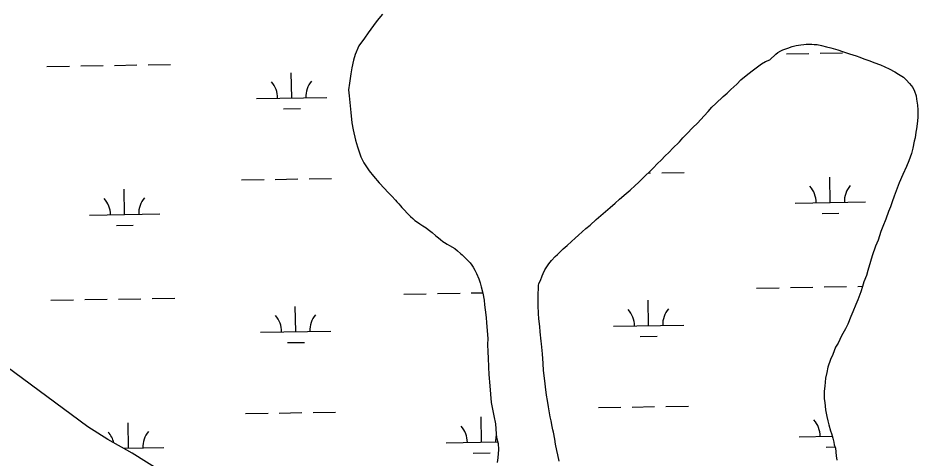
# Model space of a CAD drawing. Extents: x 3887375 to 3925618, y 296674 to 322633.
# Drawn here: x 3895306 to 3896586, y 315872 to 316499 of the extents above; entities that cross this region are included whole.
import ezdxf

# ---------------------------------------------------------------- set-up
doc = ezdxf.new("R2010")
doc.units = 0
doc.layers.add('V-TOPO-SHOR', color=7, linetype='Continuous')
doc.layers.add('V-WETL-SWMP', color=7, linetype='Continuous')

msp = doc.modelspace()

# ---------------------------------------------------------------- linework, layer by layer
at = {"layer": 'V-TOPO-SHOR'}
for points in [[(3895824.3, 316504.3), (3895816.8, 316495.2), (3895811.5, 316488.3), (3895803.7, 316477.4), (3895798.4, 316470.1), (3895790.5, 316458.9), (3895785.2, 316446.8), (3895782.9, 316438.5), (3895780.6, 316427.6), (3895779.2, 316419.3), (3895777.2, 316406.2), (3895776.1, 316396.7), (3895776.9, 316387.9), (3895778, 316378.4), (3895779.3, 316364.3), (3895780.6, 316349.6), (3895782.6, 316339.7), (3895785.7, 316325), (3895788.6, 316315.2), (3895793.3, 316301.3), (3895797.8, 316292.4), (3895805.2, 316281), (3895811.2, 316273.8), (3895819.4, 316264.2), (3895827.2, 316256.1), (3895831.7, 316250.9), (3895837.4, 316245), (3895842.5, 316239.4), (3895844.6, 316237.2), (3895847.6, 316234.1), (3895849.7, 316231.6), (3895851.8, 316229.2), (3895855.5, 316225.1), (3895859.1, 316221.1), (3895861.5, 316218.6), (3895864.2, 316216.1), (3895867.2, 316213.3), (3895870.2, 316210.5), (3895873.9, 316208.3), (3895877.5, 316205.8), (3895881.7, 316203)], [(3896081.4, 316170), (3896086.7, 316175.1), (3896093.2, 316180.8), (3896098.1, 316185.3), (3896103.1, 316189.5), (3896108.4, 316194.3), (3896113.6, 316198.9), (3896119.5, 316203.7), (3896128.2, 316211.8), (3896134.7, 316217.5), (3896148.1, 316228.9), (3896154.9, 316235.2), (3896161.4, 316240.9), (3896170.7, 316248.8), (3896176.3, 316253.6), (3896183.7, 316260.5), (3896188.1, 316264.7), (3896194.3, 316270.7), (3896198.6, 316274.9), (3896203.3, 316279.5), (3896210.1, 316286.1), (3896214.5, 316290.6), (3896221.3, 316297.2), (3896225.4, 316301.8), (3896232.2, 316308.4), (3896236.8, 316312.9), (3896246.5, 316322.5), (3896251.5, 316328.3), (3896257.1, 316334), (3896265.8, 316342.7), (3896272, 316349.1), (3896281.6, 316359.3), (3896287.5, 316365.6), (3896292.8, 316371.7), (3896298.1, 316377.1), (3896308.7, 316387), (3896314.5, 316391.8), (3896319.8, 316397), (3896328.2, 316404.8), (3896333.8, 316410.5), (3896343.7, 316418.9), (3896351.8, 316424.9), (3896363.2, 316433.6), (3896368.8, 316436.9), (3896375.2, 316439.2), (3896383.6, 316447.4), (3896386.4, 316449.5), (3896390.7, 316452.2), (3896393.8, 316453.6), (3896400.9, 316456), (3896407, 316458), (3896412.6, 316459.5), (3896419.3, 316460.6), (3896423.6, 316461.1), (3896426.7, 316461.4), (3896431.6, 316461.6), (3896434.9, 316461.3), (3896438.3, 316461.2), (3896442.3, 316460.8), (3896448.7, 316459.5), (3896455.7, 316457.9), (3896461.8, 316456.3), (3896471.8, 316453.4), (3896478.5, 316451.1), (3896488.3, 316447.9), (3896497.7, 316444.7), (3896503.2, 316442.8), (3896508.9, 316440.5), (3896517.2, 316437.7), (3896523.2, 316435.4), (3896532.4, 316431.9), (3896538.8, 316429.1), (3896544.8, 316426.2), (3896553, 316422.1), (3896557.9, 316418.7), (3896565.1, 316414.3), (3896569.1, 316410.6), (3896573.9, 316405.3), (3896578.4, 316399.7), (3896580.7, 316394.8), (3896583.1, 316388), (3896583.9, 316383.4), (3896585.3, 316374.5), (3896585.8, 316368.1), (3896585.7, 316358), (3896585.3, 316351.9), (3896583.6, 316340.9), (3896582.9, 316336), (3896581.6, 316328.4), (3896580.6, 316323.2), (3896578.6, 316313.4), (3896576.6, 316306.1), (3896572.8, 316295.2), (3896569.6, 316287.3), (3896564.5, 316276), (3896559.2, 316264.2), (3896556.3, 316256.6), (3896551.8, 316245), (3896549.2, 316237.1), (3896546.7, 316230.1), (3896543.8, 316223.1)], [(3896543.8, 316223.1), (3896540, 316212.5), (3896535.9, 316202.1), (3896533, 316194.8), (3896529.1, 316182.3), (3896525.3, 316173.8), (3896520.8, 316160.4), (3896518.3, 316151.9), (3896514.7, 316139.4), (3896512.8, 316132.4), (3896508.9, 316123.3), (3896506.7, 316116.6), (3896504.4, 316109), (3896500.3, 316097.7), (3896497.4, 316091.1), (3896493.3, 316080.7), (3896490.4, 316073.7), (3896486, 316063.1), (3896482.5, 316056.4), (3896477.2, 316046.1), (3896472.1, 316036.1), (3896468.7, 316030), (3896464.5, 316019.7), (3896461.6, 316012.4), (3896457.8, 316001.7), (3896456.2, 315994.1), (3896454.5, 315986.2), (3896453.1, 315974.9), (3896452.4, 315967.5), (3896452.5, 315956.5), (3896453.4, 315951.3), (3896454.4, 315940.9), (3896456.1, 315931.4), (3896457.5, 315925.2), (3896459, 315919.7), (3896461.6, 315911.1), (3896462.8, 315907.4), (3896464.8, 315900.7), (3896466, 315895.1), (3896466.8, 315891.1), (3896468.3, 315886.5), (3896469.6, 315875.5), (3896470.5, 315869.4)], [(3895881.7, 316203), (3895886.3, 316199.9), (3895889, 316197.7), (3895894.7, 316193.3), (3895899.9, 316188.9), (3895903.8, 316185.8), (3895906.5, 316183.3), (3895909.8, 316180.8), (3895912.6, 316179), (3895916.2, 316176.8), (3895919.5, 316174.9), (3895927.1, 316170.5), (3895930.7, 316167.4), (3895935, 316163.6), (3895937.7, 316161.4), (3895941, 316158.3), (3895943.4, 316155.8), (3895946.7, 316152.4), (3895948.8, 316150.3), (3895951.2, 316146.9), (3895953, 316144.1), (3895955.7, 316139.7), (3895958.1, 316135.1), (3895961, 316127.4), (3895963.1, 316121.9), (3895964.5, 316116.1), (3895966.8, 316107.1), (3895968.8, 316097.3), (3895969.3, 316090.3), (3895970.1, 316083.2), (3895971.5, 316072.5), (3895972, 316064.9), (3895973, 316053.8), (3895973.8, 316041.9), (3895973.7, 316034.5), (3895974.1, 316023.2), (3895974.3, 316015)], [(3896067.6, 315909.2), (3896066.7, 315912.6), (3896065.5, 315917.2), (3896064.1, 315925.5), (3896062.7, 315931), (3896061.3, 315939.6), (3896060.2, 315945.1), (3896058.8, 315954.3), (3896057.4, 315961.7), (3896056, 315973.7), (3896055.2, 315982.5), (3896053.3, 315997), (3896052.9, 316006.8), (3896051.8, 316020.5), (3896050.2, 316034.9), (3896049.7, 316038.9), (3896048.3, 316051.8), (3896047.9, 316059.8), (3896046.5, 316070.5), (3896046.3, 316078.1), (3896045.6, 316089.5), (3896045.4, 316100.5), (3896045.5, 316106.6), (3896045.9, 316113.3), (3896046.3, 316117.9), (3896046.7, 316121), (3896048.9, 316125.2), (3896051.1, 316131.6), (3896052.7, 316135.2), (3896055.2, 316140.1), (3896059, 316145.9), (3896060.9, 316148.9), (3896064.6, 316153.7), (3896069.9, 316159.1), (3896073, 316162.2), (3896078, 316167), (3896081.4, 316170)], [(3895974.3, 316015), (3895975, 316001.5), (3895975.4, 315991.4), (3895976.7, 315975.1), (3895977.8, 315963.5), (3895978.8, 315951.6), (3895982.5, 315932.5), (3895984.8, 315921.2), (3895985.8, 315906.8), (3895986.3, 315901.6), (3895988.6, 315893), (3895989.1, 315884.4), (3895988.3, 315872.5), (3895987.3, 315865.8)], [(3895999.8, 315531.6), (3895963.2, 315548.7), (3895906.6, 315578.2), (3895784.8, 315669.4), (3895669.7, 315753.2), (3895628.6, 315778.6), (3895609.3, 315792.1), (3895582.3, 315809.6), (3895549, 315829.6), (3895512.7, 315851.2), (3895468, 315879.3), (3895433.7, 315898.9), (3895405, 315916.8), (3895276.9, 316011.1)], [(3896075.5, 315868.1), (3896073.5, 315877), (3896072.4, 315882.9), (3896070.4, 315892.1), (3896069.2, 315899.1), (3896067.6, 315909.2)]]:
    msp.add_lwpolyline(points, dxfattribs=at)
at = {"layer": 'V-WETL-SWMP'}
for p, q in [((3896398.6, 316447.7), (3896430.6, 316448.3)), ((3896446.6, 316448.5), (3896478.6, 316449.1)), ((3895347, 316429.7), (3895379, 316430.2)), ((3895395, 316430.5), (3895427, 316431)), ((3895443, 316431.3), (3895475, 316431.9)), ((3895490.9, 316432.1), (3895522.9, 316432.7)), ((3895695.1, 316384.9), (3895694.5, 316420.9)), ((3895645.1, 316384), (3895745.1, 316385.8)), ((3895683.4, 316369.3), (3895707.4, 316369.7)), ((3895623.7, 316268.2), (3895655.7, 316268.8)), ((3895671.7, 316269), (3895703.7, 316269.6)), ((3895719.7, 316269.9), (3895751.7, 316270.4)), ((3896201.9, 316278.1), (3896205.5, 316278.2)), ((3896221.5, 316278.5), (3896253.5, 316279)), ((3896461.1, 316236.2), (3896460.5, 316272.2)), ((3895457.4, 316218.9), (3895456.8, 316254.9)), ((3896411.1, 316235.3), (3896511.1, 316237)), ((3895407.5, 316218.1), (3895507.4, 316219.8)), ((3896449.4, 316220.5), (3896473.4, 316220.9)), ((3895445.7, 316203.3), (3895469.7, 316203.7)), ((3896356.3, 316114.3), (3896388.3, 316114.8)), ((3896404.3, 316115.1), (3896436.3, 316115.6)), ((3896452.3, 316115.9), (3896484.3, 316116.5)), ((3896500.3, 316116.7), (3896506.8, 316116.9)), ((3895854.5, 316105.7), (3895886.5, 316106.2)), ((3895902.5, 316106.5), (3895934.5, 316107)), ((3895950.5, 316107.3), (3895966.7, 316107.6)), ((3895352.7, 316097), (3895384.7, 316097.6)), ((3895400.7, 316097.9), (3895432.7, 316098.4)), ((3895448.7, 316098.7), (3895480.7, 316099.2)), ((3895496.7, 316099.5), (3895528.7, 316100.1)), ((3896202.6, 316060.9), (3896202, 316096.9)), ((3895700.8, 316052.3), (3895700.2, 316088.3)), ((3895650.8, 316051.4), (3895750.8, 316053.1)), ((3896152.7, 316060), (3896252.6, 316061.7)), ((3896190.9, 316045.3), (3896214.9, 316045.7)), ((3895689.1, 316036.6), (3895713.1, 316037)), ((3895629.4, 315935.6), (3895661.4, 315936.1)), ((3895677.4, 315936.4), (3895709.4, 315937)), ((3895725.4, 315937.2), (3895757.4, 315937.8)), ((3896131.2, 315944.2), (3896163.2, 315944.8)), ((3896179.2, 315945), (3896211.2, 315945.6)), ((3896227.2, 315945.9), (3896259.2, 315946.4)), ((3895463.2, 315886.3), (3895462.5, 315922.3)), ((3895965, 315894.9), (3895964.4, 315930.9)), ((3896416.8, 315902.7), (3896464, 315903.5)), ((3895455.9, 315886.2), (3895513.1, 315887.2)), ((3895915, 315894.1), (3895988, 315895.3)), ((3896455.1, 315887.9), (3896467.8, 315888.1)), ((3895953.3, 315879.3), (3895977.3, 315879.7))]:
    msp.add_line(p, q, dxfattribs=at)
for points in [[(3895824.3, 316504.3), (3895816.8, 316495.2), (3895811.5, 316488.3), (3895803.7, 316477.4), (3895798.4, 316470.1), (3895790.5, 316458.9), (3895785.2, 316446.8), (3895782.9, 316438.5), (3895780.6, 316427.6), (3895779.2, 316419.3), (3895777.2, 316406.2), (3895776.1, 316396.7), (3895776.9, 316387.9), (3895778, 316378.4), (3895779.3, 316364.3), (3895780.6, 316349.6), (3895782.6, 316339.7), (3895785.7, 316325), (3895788.6, 316315.2), (3895793.3, 316301.3), (3895797.8, 316292.4), (3895805.2, 316281), (3895811.2, 316273.8), (3895819.4, 316264.2), (3895827.2, 316256.1), (3895831.7, 316250.9), (3895837.4, 316245), (3895842.5, 316239.4), (3895844.6, 316237.2), (3895847.6, 316234.1), (3895849.7, 316231.6), (3895851.8, 316229.2), (3895855.5, 316225.1), (3895859.1, 316221.1), (3895861.5, 316218.6), (3895864.2, 316216.1), (3895867.2, 316213.3), (3895870.2, 316210.5)], [(3896046.7, 316121), (3896048.9, 316125.2), (3896051.1, 316131.6), (3896052.7, 316135.2), (3896055.2, 316140.1), (3896059, 316145.9), (3896060.9, 316148.9), (3896064.6, 316153.7), (3896069.9, 316159.1), (3896073, 316162.2), (3896078, 316167), (3896081.4, 316170), (3896086.7, 316175.1), (3896093.2, 316180.8), (3896098.1, 316185.3), (3896103.1, 316189.5), (3896108.4, 316194.3), (3896113.6, 316198.9), (3896119.5, 316203.7), (3896128.2, 316211.8), (3896134.7, 316217.5), (3896148.1, 316228.9), (3896154.9, 316235.2), (3896161.4, 316240.9), (3896170.7, 316248.8), (3896176.3, 316253.6), (3896183.7, 316260.5), (3896188.1, 316264.7), (3896194.3, 316270.7), (3896198.6, 316274.9), (3896203.3, 316279.5), (3896210.1, 316286.1), (3896214.5, 316290.6), (3896221.3, 316297.2), (3896225.4, 316301.8), (3896232.2, 316308.4), (3896236.8, 316312.9), (3896246.5, 316322.5), (3896251.5, 316328.3), (3896257.1, 316334), (3896265.8, 316342.7), (3896272, 316349.1), (3896281.6, 316359.3), (3896287.5, 316365.6), (3896292.8, 316371.7), (3896298.1, 316377.1), (3896308.7, 316387), (3896314.5, 316391.8), (3896319.8, 316397), (3896328.2, 316404.8), (3896333.8, 316410.5), (3896343.7, 316418.9), (3896351.8, 316424.9), (3896363.2, 316433.6), (3896368.8, 316436.9), (3896375.2, 316439.2), (3896383.6, 316447.4), (3896386.4, 316449.5), (3896390.7, 316452.2), (3896393.8, 316453.6), (3896400.9, 316456), (3896407, 316458), (3896412.6, 316459.5), (3896419.3, 316460.6), (3896423.6, 316461.1), (3896426.7, 316461.4), (3896431.6, 316461.6), (3896434.9, 316461.3), (3896438.3, 316461.2), (3896442.3, 316460.8), (3896448.7, 316459.5), (3896455.7, 316457.9), (3896461.8, 316456.3), (3896471.8, 316453.4), (3896478.5, 316451.1), (3896488.3, 316447.9), (3896497.7, 316444.7), (3896503.2, 316442.8), (3896508.9, 316440.5), (3896517.2, 316437.7), (3896523.2, 316435.4), (3896532.4, 316431.9), (3896538.8, 316429.1), (3896544.8, 316426.2), (3896553, 316422.1), (3896557.9, 316418.7), (3896565.1, 316414.3), (3896569.1, 316410.6), (3896573.9, 316405.3), (3896578.4, 316399.7), (3896580.7, 316394.8), (3896583.1, 316388), (3896583.9, 316383.4), (3896585.3, 316374.5), (3896585.8, 316368.1), (3896585.7, 316358), (3896585.3, 316351.9), (3896583.6, 316340.9), (3896582.9, 316336), (3896581.6, 316328.4), (3896580.6, 316323.2)], [(3896580.6, 316323.2), (3896578.6, 316313.4), (3896576.6, 316306.1), (3896572.8, 316295.2), (3896569.6, 316287.3), (3896564.5, 316276), (3896559.1, 316264.2), (3896556.3, 316256.6), (3896551.8, 316245), (3896549.2, 316237.1), (3896546.7, 316230.1), (3896543.8, 316223.1), (3896540, 316212.5), (3896535.9, 316202.1), (3896533, 316194.8), (3896529.1, 316182.3), (3896525.3, 316173.8), (3896520.8, 316160.4), (3896518.3, 316151.9), (3896514.7, 316139.4), (3896512.8, 316132.4), (3896508.9, 316123.3), (3896506.7, 316116.6), (3896504.4, 316109), (3896500.3, 316097.7), (3896497.4, 316091.1), (3896493.3, 316080.7), (3896490.4, 316073.7), (3896486, 316063.1), (3896482.5, 316056.4), (3896477.2, 316046.1), (3896472.1, 316036.1), (3896468.7, 316030), (3896464.5, 316019.7), (3896461.6, 316012.4), (3896457.8, 316001.7), (3896456.2, 315994.1), (3896454.5, 315986.2), (3896453.1, 315974.9), (3896452.4, 315967.5), (3896452.5, 315956.5), (3896453.4, 315951.3), (3896454.4, 315940.9), (3896456.1, 315931.4), (3896457.6, 315925.2), (3896459, 315919.7), (3896461.6, 315911.1), (3896462.8, 315907.4), (3896464.8, 315900.7), (3896466, 315895.1), (3896466.8, 315891.1), (3896468.3, 315886.5), (3896469.6, 315875.5), (3896470.5, 315869.4)], [(3895870.2, 316210.5), (3895873.9, 316208.3), (3895877.5, 316205.8), (3895881.7, 316203), (3895886.3, 316199.9), (3895889, 316197.7), (3895894.7, 316193.3), (3895899.9, 316188.9), (3895903.8, 316185.8), (3895906.5, 316183.3), (3895909.8, 316180.8), (3895912.6, 316179), (3895916.2, 316176.8), (3895919.5, 316174.9), (3895927.1, 316170.5), (3895930.7, 316167.4), (3895935, 316163.6), (3895937.7, 316161.4), (3895941, 316158.3), (3895943.4, 316155.8), (3895946.7, 316152.4), (3895948.8, 316150.3), (3895951.2, 316146.9), (3895953, 316144.1), (3895955.7, 316139.7), (3895958.1, 316135.1), (3895961, 316127.4), (3895963.1, 316121.9), (3895964.5, 316116.1), (3895966.8, 316107.1), (3895968.8, 316097.3), (3895969.3, 316090.3), (3895970.1, 316083.2), (3895971.5, 316072.5), (3895972, 316064.9), (3895973, 316053.8), (3895973.8, 316041.9), (3895973.7, 316034.5), (3895974.1, 316023.2), (3895974.3, 316015)], [(3896075.5, 315868.1), (3896073.5, 315877), (3896072.4, 315882.9), (3896070.4, 315892.1), (3896069.2, 315899.1), (3896067.6, 315909.2), (3896066.7, 315912.6), (3896065.5, 315917.2), (3896064.1, 315925.5), (3896062.7, 315931), (3896061.3, 315939.6), (3896060.2, 315945.1), (3896058.8, 315954.3), (3896057.4, 315961.7), (3896056, 315973.7), (3896055.2, 315982.5), (3896053.3, 315997), (3896052.9, 316006.8), (3896051.8, 316020.5), (3896050.2, 316034.9), (3896049.7, 316038.9), (3896048.3, 316051.8), (3896047.9, 316059.8), (3896046.5, 316070.5), (3896046.3, 316078.1), (3896045.6, 316089.5), (3896045.4, 316100.5), (3896045.5, 316106.6), (3896045.9, 316113.3), (3896046.3, 316117.9), (3896046.7, 316121)], [(3895974.3, 316015), (3895975, 316001.5), (3895975.4, 315991.4), (3895976.7, 315975.1), (3895977.8, 315963.5), (3895978.8, 315951.6), (3895982.5, 315932.5), (3895984.8, 315921.2), (3895985.8, 315906.8), (3895986.3, 315901.6), (3895988.6, 315893), (3895989.1, 315884.4), (3895988.3, 315872.5), (3895987.3, 315865.8)], [(3895512.7, 315851.2), (3895468, 315879.3), (3895433.7, 315898.9), (3895405, 315916.8), (3895276.9, 316011.1)]]:
    msp.add_lwpolyline(points, dxfattribs=at)
for centre, start, end in [((3895750.3, 316386.3), 140.2115, 181.7552), ((3895639.9, 316384.4), 0.2115, 41.7552), ((3896405.9, 316235.7), 0.2115, 41.7552), ((3896516.3, 316237.6), 140.2115, 181.7552), ((3895512.7, 316220.4), 140.2115, 181.7552), ((3895402.2, 316218.5), 0.2115, 41.7552), ((3895756, 316053.7), 140.2115, 181.7552), ((3896147.4, 316060.4), 0.2115, 41.7552), ((3896257.9, 316062.3), 140.2115, 181.7552), ((3895645.6, 316051.8), 0.2115, 41.7552), ((3896411.6, 315903.1), 0.2115, 41.7552), ((3895518.4, 315887.7), 140.2115, 181.7552), ((3895909.7, 315894.4), 0.2115, 41.7552), ((3895407.9, 315885.8), 13.4925, 41.7552), ((3896020.2, 315896.3), 166.3033, 181.7552)]:
    msp.add_arc(centre, 35.2, start, end, dxfattribs=at)

doc.saveas('drawing.dxf')
